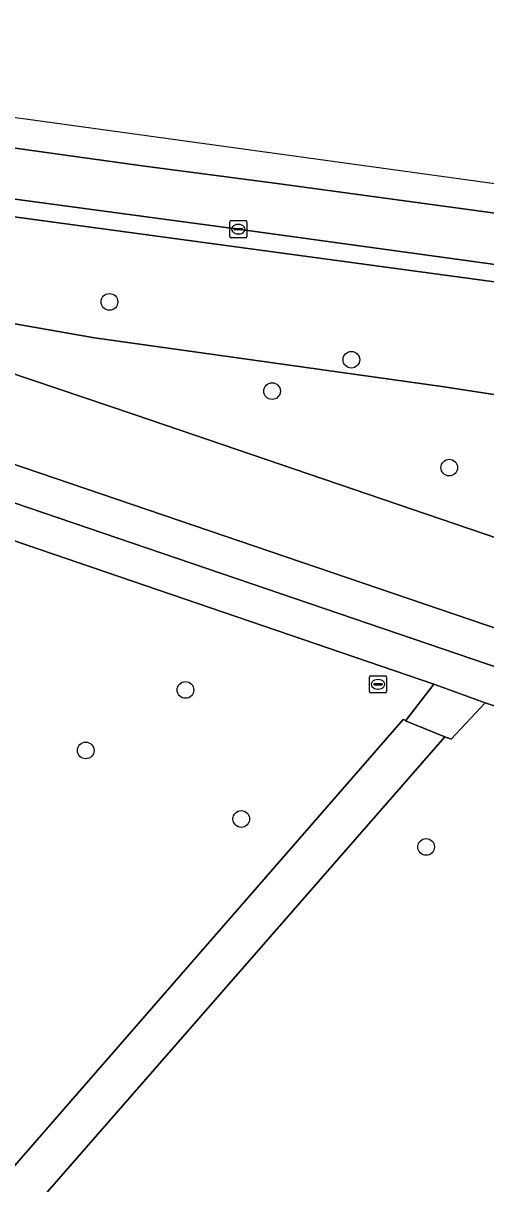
# Model space of a CAD drawing. Extents: x 161258 to 161838, y 380833 to 381727.
# Drawn here: x 161307.8 to 161334.9, y 381658.1 to 381726.2 of the extents above; entities that cross this region are included whole.
import ezdxf

# ---------------------------------------------------------------- set-up
doc = ezdxf.new("R2010")
doc.units = 0
for name, color, linetype in [('IMGEO_Berm_groen', 7, 'Continuous'), ('IMGEO_Boom', 7, 'Continuous'), ('IMGEO_Groenvoorziening', 7, 'Continuous'), ('IMGEO_Kolk', 7, 'Continuous'), ('IMGEO_Parkeervlak_halfverhard', 7, 'Continuous'), ('IMGEO_Rijbaan_lokaal_open', 7, 'Continuous'), ('IMGEO_Rijbaan_regionaal_gesloten', 7, 'Continuous'), ('IMGEO_Voetpad_gesloten', 7, 'Continuous'), ('IMGEO_Voetpad_open', 7, 'Continuous')]:
    doc.layers.add(name, color=color, linetype=linetype)

msp = doc.modelspace()

# ---------------------------------------------------------------- linework, layer by layer
at = {"layer": 'IMGEO_Berm_groen'}
for points in [[(161320.382, 381714.114), (161302.023, 381716.576), (161283.652, 381719.058), (161270.337, 381720.851), (161266.337, 381721.39), (161266.2, 381720.387), (161270.208, 381719.845), (161338.59, 381710.606), (161387.2, 381704.126), (161386.96, 381701.929), (161393.172, 381701.112), (161393.073, 381700.375), (161393.816, 381701.106), (161394.202, 381701.801), (161394.298, 381701.973), (161394.342, 381702.289), (161394.6, 381704.143), (161394.577, 381704.146), (161393.852, 381704.243), (161375.459, 381706.713), (161357.08, 381709.164), (161338.725, 381711.598)], [(161338.59, 381710.606), (161270.208, 381719.845), (161266.2, 381720.387), (161265.65, 381716.362), (161269.693, 381715.83), (161273.11, 381715.38), (161276.343, 381714.86), (161284.269, 381713.225), (161290.931, 381711.459), (161295.591, 381710.053), (161302.129, 381709.465), (161311.935, 381707.75), (161332.472, 381704.88), (161350.111, 381702.164), (161362.451, 381699.429), (161368.695, 381698.551), (161375.302, 381697.96), (161381.143, 381697.835), (161390.776, 381699.021), (161392.132, 381699.449), (161393.073, 381700.375), (161393.172, 381701.112), (161386.96, 381701.929), (161387.2, 381704.126)]]:
    msp.add_lwpolyline(points, close=True, dxfattribs=at)
for points in [[(161399.097, 381701.337), (161394.298, 381701.973), (161394.202, 381701.801), (161393.816, 381701.106), (161393.073, 381700.375), (161392.132, 381699.449), (161390.776, 381699.021), (161381.143, 381697.835), (161375.302, 381697.96), (161368.695, 381698.551), (161362.451, 381699.429), (161350.111, 381702.164), (161332.472, 381704.88), (161311.935, 381707.75), (161302.129, 381709.465), (161295.591, 381710.053), (161292.067, 381710.37)], [(161302.011, 381707.375), (161306.736, 381705.782), (161314.334, 381703.238), (161374.865, 381682.606), (161389.444, 381677.652), (161389.915, 381679.08), (161390.167, 381679.844), (161391.65, 381679.357), (161392.163, 381679.188)]]:
    msp.add_lwpolyline(points, dxfattribs=at)
at = {"layer": 'IMGEO_Boom'}
for centre in [(161312.819, 381709.853), (161327.015, 381706.461), (161322.364, 381704.621), (161332.761, 381700.136), (161317.281, 381687.098), (161311.426, 381683.552), (161320.557, 381679.534), (161331.404, 381677.893)]:
    msp.add_circle(centre, 0.489, dxfattribs=at)
at = {"layer": 'IMGEO_Groenvoorziening'}
for points in [[(161272.444, 381705), (161270.993, 381705.236), (161271.12, 381706.105), (161269.979, 381706.258), (161269.721, 381704.612), (161269.851, 381701.101), (161271.115, 381696.524), (161274.181, 381689.524), (161278.195, 381681.607), (161285.677, 381672.93), (161289.69, 381670.51), (161296.139, 381666.04), (161300.4, 381663.604), (161306.987, 381658.906), (161330.055, 381685.369), (161330.214, 381685.318), (161331.864, 381687.437)], [(161331.864, 381687.437), (161305.615, 381696.385), (161297.687, 381699.047)], [(161391.37, 381667.33), (161386.886, 381668.72), (161334.877, 381686.353), (161332.875, 381684.207), (161332.497, 381684.358), (161308.899, 381657.34), (161323.248, 381645.463), (161342.599, 381633.765), (161351.063, 381627.808), (161358.392, 381621.525), (161365.093, 381614.244), (161367.696, 381609.218), (161369.804, 381602.566), (161370.364, 381589.068), (161368.045, 381579.46), (161365.828, 381572.142), (161359.235, 381542.5), (161358.088, 381525.588)]]:
    msp.add_lwpolyline(points, dxfattribs=at)
at = {"layer": 'IMGEO_Kolk'}
for p, q in [((161319.88, 381713.688), (161319.88, 381714.54)), ((161319.955, 381714.614), (161320.807, 381714.614)), ((161320.368, 381714.394), (161320.393, 381714.394)), ((161320.881, 381714.54), (161320.881, 381713.688)), ((161320.807, 381713.614), (161319.955, 381713.614)), ((161320.139, 381714.108), (161320.139, 381714.12)), ((161320.577, 381714.071), (161320.179, 381714.071)), ((161320.182, 381714.157), (161320.58, 381714.157)), ((161320.391, 381713.834), (161320.366, 381713.834)), ((161320.623, 381714.12), (161320.623, 381714.108)), ((161328.076, 381687.006), (161328.076, 381687.858)), ((161328.151, 381687.932), (161329.003, 381687.932)), ((161328.564, 381687.712), (161328.589, 381687.712)), ((161329.077, 381687.858), (161329.077, 381687.006)), ((161328.335, 381687.426), (161328.335, 381687.438)), ((161328.773, 381687.389), (161328.375, 381687.389)), ((161328.378, 381687.475), (161328.776, 381687.475)), ((161328.587, 381687.152), (161328.562, 381687.152)), ((161328.819, 381687.438), (161328.819, 381687.426)), ((161329.003, 381686.932), (161328.151, 381686.932))]:
    msp.add_line(p, q, dxfattribs=at)
for points in [[(161319.88, 381713.688), (161319.88, 381714.54)], [(161319.955, 381714.614), (161320.807, 381714.614)], [(161320.881, 381714.54), (161320.881, 381713.688)], [(161320.807, 381713.614), (161319.955, 381713.614)], [(161328.076, 381687.006), (161328.076, 381687.858)], [(161328.151, 381687.932), (161329.003, 381687.932)], [(161329.077, 381687.858), (161329.077, 381687.006)], [(161329.003, 381686.932), (161328.151, 381686.932)]]:
    msp.add_lwpolyline(points, dxfattribs=at)
for centre, radius, start, end in [((161319.957, 381714.538), 0.0765, 91.55205, 178.44795), ((161319.957, 381714.538), 0.0765, 91.55205, 178.44795), ((161320.805, 381714.538), 0.0765, 1.55205, 88.44795), ((161320.805, 381714.538), 0.0765, 1.55205, 88.44795), ((161319.957, 381713.69), 0.0765, 181.55205, 268.44795), ((161319.957, 381713.69), 0.0765, 181.55205, 268.44795), ((161320.179, 381714.117), 0.0403, 85.87752, 175.75265), ((161320.176, 381714.107), 0.0366, 178.93798, 274.71019), ((161320.58, 381714.114), 0.043, 264.86636, 352.45326), ((161320.584, 381714.119), 0.0386, 1.73085, 96.63898), ((161320.805, 381713.69), 0.0765, 271.55205, 358.44795), ((161320.805, 381713.69), 0.0765, 271.55205, 358.44795), ((161328.153, 381687.856), 0.0765, 91.55205, 178.44795), ((161328.153, 381687.856), 0.0765, 91.55205, 178.44795), ((161329.001, 381687.856), 0.0765, 1.55205, 88.44795), ((161329.001, 381687.856), 0.0765, 1.55205, 88.44795), ((161328.153, 381687.008), 0.0765, 181.55205, 268.44795), ((161328.153, 381687.008), 0.0765, 181.55205, 268.44795), ((161328.375, 381687.435), 0.0403, 85.87752, 175.75265), ((161328.372, 381687.425), 0.0366, 178.93798, 274.71019), ((161328.776, 381687.432), 0.043, 264.86636, 352.45326), ((161328.78, 381687.437), 0.0386, 1.73085, 96.63898), ((161329.001, 381687.008), 0.0765, 271.55205, 358.44795), ((161329.001, 381687.008), 0.0765, 271.55205, 358.44795)]:
    msp.add_arc(centre, radius, start, end, dxfattribs=at)
for centre, major_axis, ratio, start_param, end_param in [((161320.367, 381714.114), (-0.387, 0.002), 0.722429, 4.712389, 7.853982), ((161320.392, 381714.114), (-0.39, 0.002), 0.717154, 1.570796, 4.712389), ((161328.563, 381687.432), (-0.387, 0.002), 0.722429, 4.712389, 7.853982), ((161328.588, 381687.432), (-0.39, 0.002), 0.717154, 1.570796, 4.712389)]:
    msp.add_ellipse(centre, major_axis=major_axis, ratio=ratio, start_param=start_param, end_param=end_param, dxfattribs=at)
at = {"layer": 'IMGEO_Parkeervlak_halfverhard'}
msp.add_lwpolyline([(161297.963, 381701.183), (161306.347, 381698.37), (161373.055, 381675.655), (161387.563, 381670.711), (161387.916, 381671.748), (161388.263, 381672.768), (161387.854, 381672.902), (161387.182, 381673.123), (161384.929, 381673.889), (161373.728, 381677.698), (161306.917, 381700.444), (161298.406, 381703.319)], dxfattribs=at)
at = {"layer": 'IMGEO_Rijbaan_lokaal_open'}
msp.add_lwpolyline([(161298.406, 381703.319), (161306.917, 381700.444), (161373.728, 381677.698), (161384.929, 381673.889), (161387.182, 381673.123), (161387.854, 381672.902), (161389.444, 381677.652), (161374.865, 381682.606), (161314.334, 381703.238), (161306.736, 381705.782), (161302.011, 381707.375)], dxfattribs=at)
at = {"layer": 'IMGEO_Rijbaan_regionaal_gesloten'}
msp.add_lwpolyline([(161395.21, 381708.555), (161266.992, 381726.19), (161266.848, 381725.137), (161266.739, 381724.334), (161270.713, 381723.786), (161274.594, 381723.251), (161286.434, 381721.67), (161294.615, 381720.579), (161302.624, 381719.51), (161314.74, 381717.835), (161322.659, 381716.784), (161334.727, 381715.159), (161346.792, 381713.518), (161358.971, 381711.918), (161371.094, 381710.27), (161383.043, 381708.695), (161395.013, 381707.117)], close=True, dxfattribs=at)
msp.add_lwpolyline([(161383.043, 381708.695), (161371.094, 381710.27), (161358.971, 381711.918), (161346.792, 381713.518), (161334.727, 381715.159), (161322.659, 381716.784), (161314.74, 381717.835), (161302.624, 381719.51), (161294.615, 381720.579), (161286.434, 381721.67), (161274.594, 381723.251), (161270.713, 381723.786), (161266.739, 381724.334), (161266.697, 381724.029), (161266.337, 381721.39), (161270.337, 381720.851), (161283.652, 381719.058), (161302.023, 381716.576), (161320.382, 381714.114), (161338.725, 381711.598), (161357.08, 381709.164), (161375.459, 381706.713), (161393.852, 381704.243)], dxfattribs=at)
at = {"layer": 'IMGEO_Voetpad_gesloten'}
msp.add_lwpolyline([(161332.497, 381684.358), (161330.189, 381685.285), (161330.214, 381685.318), (161330.055, 381685.369), (161306.987, 381658.906), (161303.479, 381654.882), (161300.268, 381656.901), (161298.587, 381654.355), (161297.935, 381653.368), (161306.081, 381648.044), (161306.714, 381649.091), (161306.802, 381649.237), (161307.459, 381650.322), (161308.313, 381651.734), (161305.61, 381653.575), (161306.202, 381654.253), (161308.899, 381657.34)], close=True, dxfattribs=at)
at = {"layer": 'IMGEO_Voetpad_open'}
msp.add_lwpolyline([(161297.687, 381699.047), (161305.615, 381696.385), (161331.864, 381687.437), (161334.877, 381686.353), (161386.886, 381668.72), (161386.954, 381668.921), (161387.563, 381670.711), (161373.055, 381675.655), (161306.347, 381698.37)], dxfattribs=at)
msp.add_lwpolyline([(161334.877, 381686.353), (161331.864, 381687.437), (161330.214, 381685.318), (161330.189, 381685.285), (161332.497, 381684.358), (161332.875, 381684.207)], close=True, dxfattribs=at)

doc.saveas('drawing.dxf')
